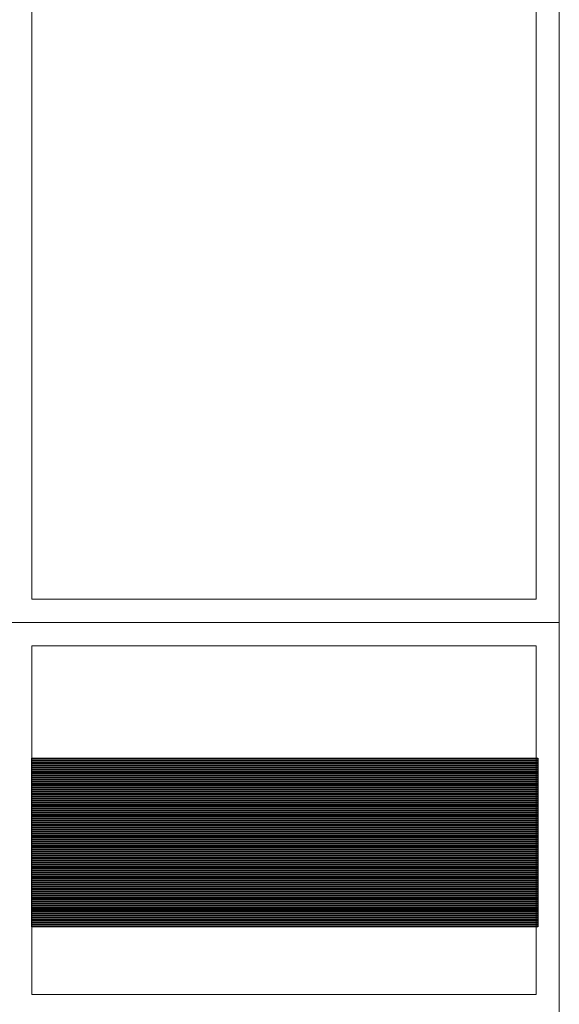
# Model space of a CAD drawing. Header units: millimetres. Extents: x -14047 to 49934, y -21523 to 14989.
# Tile 411 of 580: x 20987 to 21104, y 12777 to 12993. Entities that reach past the tile are written whole.
import ezdxf

# ---------------------------------------------------------------- set-up
doc = ezdxf.new("R2010")
doc.units = ezdxf.units.MM
doc.layers.add('C00-00-00', color=7, linetype='Continuous')
doc.layers.add('CFF-FF-FF', color=7, linetype='Continuous', true_color=0xffffff)
picture_1 = doc.add_image_def('image3.jpg', size_in_pixel=(261, 1))
picture_2 = doc.add_image_def('image6.jpg', size_in_pixel=(261, 1))
picture_3 = doc.add_image_def('image9.jpg', size_in_pixel=(261, 1))
picture_4 = doc.add_image_def('image12.jpg', size_in_pixel=(261, 1))
picture_5 = doc.add_image_def('image15.jpg', size_in_pixel=(261, 1))
picture_6 = doc.add_image_def('image18.jpg', size_in_pixel=(261, 1))
picture_7 = doc.add_image_def('image21.jpg', size_in_pixel=(261, 1))
picture_8 = doc.add_image_def('image24.jpg', size_in_pixel=(261, 1))
picture_9 = doc.add_image_def('image27.jpg', size_in_pixel=(261, 1))
picture_10 = doc.add_image_def('image30.jpg', size_in_pixel=(261, 1))
picture_11 = doc.add_image_def('image33.jpg', size_in_pixel=(261, 1))
picture_12 = doc.add_image_def('image36.jpg', size_in_pixel=(261, 1))
picture_13 = doc.add_image_def('image39.jpg', size_in_pixel=(261, 1))
picture_14 = doc.add_image_def('image42.jpg', size_in_pixel=(261, 1))
picture_15 = doc.add_image_def('image45.jpg', size_in_pixel=(261, 1))
picture_16 = doc.add_image_def('image48.jpg', size_in_pixel=(261, 1))
picture_17 = doc.add_image_def('image51.jpg', size_in_pixel=(261, 1))
picture_18 = doc.add_image_def('image54.jpg', size_in_pixel=(261, 1))
picture_19 = doc.add_image_def('image57.jpg', size_in_pixel=(261, 1))
picture_20 = doc.add_image_def('image60.jpg', size_in_pixel=(261, 1))
picture_21 = doc.add_image_def('image63.jpg', size_in_pixel=(261, 1))
picture_22 = doc.add_image_def('image66.jpg', size_in_pixel=(261, 1))
picture_23 = doc.add_image_def('image69.jpg', size_in_pixel=(261, 1))
picture_24 = doc.add_image_def('image72.jpg', size_in_pixel=(261, 1))
picture_25 = doc.add_image_def('image75.jpg', size_in_pixel=(261, 1))
picture_26 = doc.add_image_def('image78.jpg', size_in_pixel=(261, 1))
picture_27 = doc.add_image_def('image81.jpg', size_in_pixel=(261, 1))
picture_28 = doc.add_image_def('image84.jpg', size_in_pixel=(261, 1))
picture_29 = doc.add_image_def('image87.jpg', size_in_pixel=(261, 1))
picture_30 = doc.add_image_def('image90.jpg', size_in_pixel=(261, 1))
picture_31 = doc.add_image_def('image93.jpg', size_in_pixel=(261, 1))
picture_32 = doc.add_image_def('image96.jpg', size_in_pixel=(261, 1))
picture_33 = doc.add_image_def('image99.jpg', size_in_pixel=(261, 1))
picture_34 = doc.add_image_def('image102.jpg', size_in_pixel=(261, 1))
picture_35 = doc.add_image_def('image105.jpg', size_in_pixel=(261, 1))
picture_36 = doc.add_image_def('image108.jpg', size_in_pixel=(261, 1))
picture_37 = doc.add_image_def('image111.jpg', size_in_pixel=(261, 1))
picture_38 = doc.add_image_def('image114.jpg', size_in_pixel=(261, 1))
picture_39 = doc.add_image_def('image117.jpg', size_in_pixel=(261, 1))
picture_40 = doc.add_image_def('image120.jpg', size_in_pixel=(261, 1))
picture_41 = doc.add_image_def('image123.jpg', size_in_pixel=(261, 1))
picture_42 = doc.add_image_def('image126.jpg', size_in_pixel=(261, 1))
picture_43 = doc.add_image_def('image129.jpg', size_in_pixel=(261, 1))
picture_44 = doc.add_image_def('image132.jpg', size_in_pixel=(261, 1))
picture_45 = doc.add_image_def('image135.jpg', size_in_pixel=(261, 1))
picture_46 = doc.add_image_def('image138.jpg', size_in_pixel=(261, 1))
picture_47 = doc.add_image_def('image141.jpg', size_in_pixel=(261, 1))
picture_48 = doc.add_image_def('image144.jpg', size_in_pixel=(261, 1))
picture_49 = doc.add_image_def('image147.jpg', size_in_pixel=(261, 1))
picture_50 = doc.add_image_def('image150.jpg', size_in_pixel=(261, 1))
picture_51 = doc.add_image_def('image153.jpg', size_in_pixel=(261, 1))
picture_52 = doc.add_image_def('image156.jpg', size_in_pixel=(261, 1))
picture_53 = doc.add_image_def('image159.jpg', size_in_pixel=(261, 1))
picture_54 = doc.add_image_def('image162.jpg', size_in_pixel=(261, 1))
picture_55 = doc.add_image_def('image165.jpg', size_in_pixel=(261, 1))
picture_56 = doc.add_image_def('image168.jpg', size_in_pixel=(261, 1))
picture_57 = doc.add_image_def('image171.jpg', size_in_pixel=(261, 1))
picture_58 = doc.add_image_def('image174.jpg', size_in_pixel=(261, 1))
picture_59 = doc.add_image_def('image177.jpg', size_in_pixel=(261, 1))
picture_60 = doc.add_image_def('image180.jpg', size_in_pixel=(261, 1))
picture_61 = doc.add_image_def('image183.jpg', size_in_pixel=(261, 1))
picture_62 = doc.add_image_def('image186.jpg', size_in_pixel=(261, 1))
picture_63 = doc.add_image_def('image189.jpg', size_in_pixel=(261, 1))
picture_64 = doc.add_image_def('image192.jpg', size_in_pixel=(261, 1))
picture_65 = doc.add_image_def('image195.jpg', size_in_pixel=(261, 1))
picture_66 = doc.add_image_def('image198.jpg', size_in_pixel=(261, 1))
picture_67 = doc.add_image_def('image201.jpg', size_in_pixel=(261, 1))
picture_68 = doc.add_image_def('image204.jpg', size_in_pixel=(261, 1))
picture_69 = doc.add_image_def('image207.jpg', size_in_pixel=(261, 1))
picture_70 = doc.add_image_def('image210.jpg', size_in_pixel=(261, 1))
picture_71 = doc.add_image_def('image213.jpg', size_in_pixel=(261, 1))
picture_72 = doc.add_image_def('image216.jpg', size_in_pixel=(261, 1))
picture_73 = doc.add_image_def('image219.jpg', size_in_pixel=(261, 1))
picture_74 = doc.add_image_def('image222.jpg', size_in_pixel=(261, 1))
picture_75 = doc.add_image_def('image225.jpg', size_in_pixel=(261, 1))
picture_76 = doc.add_image_def('image228.jpg', size_in_pixel=(261, 1))
picture_77 = doc.add_image_def('image231.jpg', size_in_pixel=(261, 1))
picture_78 = doc.add_image_def('image234.jpg', size_in_pixel=(261, 1))
picture_79 = doc.add_image_def('image237.jpg', size_in_pixel=(261, 1))
picture_80 = doc.add_image_def('image240.jpg', size_in_pixel=(261, 1))
picture_81 = doc.add_image_def('image243.jpg', size_in_pixel=(261, 1))
picture_82 = doc.add_image_def('image246.jpg', size_in_pixel=(261, 1))
picture_83 = doc.add_image_def('image249.jpg', size_in_pixel=(261, 1))
picture_84 = doc.add_image_def('image252.jpg', size_in_pixel=(261, 1))
picture_85 = doc.add_image_def('image255.jpg', size_in_pixel=(261, 1))
picture_86 = doc.add_image_def('image258.jpg', size_in_pixel=(261, 1))
picture_87 = doc.add_image_def('image261.jpg', size_in_pixel=(261, 1))

msp = doc.modelspace()

# ---------------------------------------------------------------- linework, layer by layer
at = {"layer": 'C00-00-00', "lineweight": 0}
for points in [[(21104.338, 13470.067), (21104.338, 12830.834)], [(20989.191, 12855.811), (21099.258, 12855.811), (21099.258, 12830.834)], [(20989.191, 12779.611), (20989.191, 12855.811)], [(21099.258, 12830.834), (21099.258, 12779.611), (20989.191, 12779.611)]]:
    msp.add_lwpolyline(points, dxfattribs=at)
for points in [[(20984.111, 13120.817), (20984.111, 12860.891), (21104.338, 12860.891), (21104.338, 13120.817)], [(20989.191, 13115.737), (20989.191, 12865.971), (21099.258, 12865.971), (21099.258, 13115.737)], [(21104.338, 12830.834), (21104.338, 12774.954), (20704.288, 12774.954), (20704.288, 12860.891), (21104.338, 12860.891)]]:
    msp.add_lwpolyline(points, close=True, dxfattribs=at)

# ---------------------------------------------------------------- pictures from other files: only their frames are drawn
at = {"layer": 'CFF-FF-FF'}
image = msp.add_image(picture_87, insert=(20989.191, 12830.834), size_in_units=(110.489, 0.423), rotation=0, dxfattribs=at)
image.dxf.flags = 7
image = msp.add_image(picture_86, insert=(20989.191, 12830.411), size_in_units=(110.489, 0.423), rotation=0, dxfattribs=at)
image.dxf.flags = 7
image = msp.add_image(picture_85, insert=(20989.191, 12829.988), size_in_units=(110.489, 0.423), rotation=0, dxfattribs=at)
image.dxf.flags = 7
image = msp.add_image(picture_84, insert=(20989.191, 12829.564), size_in_units=(110.489, 0.423), rotation=0, dxfattribs=at)
image.dxf.flags = 7
image = msp.add_image(picture_83, insert=(20989.191, 12829.141), size_in_units=(110.489, 0.423), rotation=0, dxfattribs=at)
image.dxf.flags = 7
image = msp.add_image(picture_82, insert=(20989.191, 12828.718), size_in_units=(110.489, 0.423), rotation=0, dxfattribs=at)
image.dxf.flags = 7
image = msp.add_image(picture_81, insert=(20989.191, 12828.294), size_in_units=(110.489, 0.423), rotation=0, dxfattribs=at)
image.dxf.flags = 7
image = msp.add_image(picture_80, insert=(20989.191, 12827.871), size_in_units=(110.489, 0.423), rotation=0, dxfattribs=at)
image.dxf.flags = 7
image = msp.add_image(picture_79, insert=(20989.191, 12827.447), size_in_units=(110.489, 0.423), rotation=0, dxfattribs=at)
image.dxf.flags = 7
image = msp.add_image(picture_78, insert=(20989.191, 12827.024), size_in_units=(110.489, 0.423), rotation=0, dxfattribs=at)
image.dxf.flags = 7
image = msp.add_image(picture_77, insert=(20989.191, 12826.601), size_in_units=(110.489, 0.423), rotation=0, dxfattribs=at)
image.dxf.flags = 7
image = msp.add_image(picture_76, insert=(20989.191, 12826.178), size_in_units=(110.489, 0.423), rotation=0, dxfattribs=at)
image.dxf.flags = 7
image = msp.add_image(picture_75, insert=(20989.191, 12825.754), size_in_units=(110.489, 0.423), rotation=0, dxfattribs=at)
image.dxf.flags = 7
image = msp.add_image(picture_74, insert=(20989.191, 12825.331), size_in_units=(110.489, 0.423), rotation=0, dxfattribs=at)
image.dxf.flags = 7
image = msp.add_image(picture_73, insert=(20989.191, 12824.907), size_in_units=(110.489, 0.423), rotation=0, dxfattribs=at)
image.dxf.flags = 7
image = msp.add_image(picture_72, insert=(20989.191, 12824.484), size_in_units=(110.489, 0.423), rotation=0, dxfattribs=at)
image.dxf.flags = 7
image = msp.add_image(picture_71, insert=(20989.191, 12824.061), size_in_units=(110.489, 0.423), rotation=0, dxfattribs=at)
image.dxf.flags = 7
image = msp.add_image(picture_70, insert=(20989.191, 12823.638), size_in_units=(110.489, 0.423), rotation=0, dxfattribs=at)
image.dxf.flags = 7
image = msp.add_image(picture_69, insert=(20989.191, 12823.214), size_in_units=(110.489, 0.423), rotation=0, dxfattribs=at)
image.dxf.flags = 7
image = msp.add_image(picture_68, insert=(20989.191, 12822.791), size_in_units=(110.489, 0.423), rotation=0, dxfattribs=at)
image.dxf.flags = 7
image = msp.add_image(picture_67, insert=(20989.191, 12822.368), size_in_units=(110.489, 0.423), rotation=0, dxfattribs=at)
image.dxf.flags = 7
image = msp.add_image(picture_66, insert=(20989.191, 12821.944), size_in_units=(110.489, 0.423), rotation=0, dxfattribs=at)
image.dxf.flags = 7
image = msp.add_image(picture_65, insert=(20989.191, 12821.521), size_in_units=(110.489, 0.423), rotation=0, dxfattribs=at)
image.dxf.flags = 7
image = msp.add_image(picture_64, insert=(20989.191, 12821.097), size_in_units=(110.489, 0.423), rotation=0, dxfattribs=at)
image.dxf.flags = 7
image = msp.add_image(picture_63, insert=(20989.191, 12820.674), size_in_units=(110.489, 0.423), rotation=0, dxfattribs=at)
image.dxf.flags = 7
image = msp.add_image(picture_62, insert=(20989.191, 12820.251), size_in_units=(110.489, 0.423), rotation=0, dxfattribs=at)
image.dxf.flags = 7
image = msp.add_image(picture_61, insert=(20989.191, 12819.828), size_in_units=(110.489, 0.423), rotation=0, dxfattribs=at)
image.dxf.flags = 7
image = msp.add_image(picture_60, insert=(20989.191, 12819.404), size_in_units=(110.489, 0.423), rotation=0, dxfattribs=at)
image.dxf.flags = 7
image = msp.add_image(picture_59, insert=(20989.191, 12818.981), size_in_units=(110.489, 0.423), rotation=0, dxfattribs=at)
image.dxf.flags = 7
image = msp.add_image(picture_58, insert=(20989.191, 12818.557), size_in_units=(110.489, 0.423), rotation=0, dxfattribs=at)
image.dxf.flags = 7
image = msp.add_image(picture_57, insert=(20989.191, 12818.134), size_in_units=(110.489, 0.423), rotation=0, dxfattribs=at)
image.dxf.flags = 7
image = msp.add_image(picture_56, insert=(20989.191, 12817.711), size_in_units=(110.489, 0.423), rotation=0, dxfattribs=at)
image.dxf.flags = 7
image = msp.add_image(picture_55, insert=(20989.191, 12817.288), size_in_units=(110.489, 0.423), rotation=0, dxfattribs=at)
image.dxf.flags = 7
image = msp.add_image(picture_54, insert=(20989.191, 12816.864), size_in_units=(110.489, 0.423), rotation=0, dxfattribs=at)
image.dxf.flags = 7
image = msp.add_image(picture_53, insert=(20989.191, 12816.441), size_in_units=(110.489, 0.423), rotation=0, dxfattribs=at)
image.dxf.flags = 7
image = msp.add_image(picture_52, insert=(20989.191, 12816.018), size_in_units=(110.489, 0.423), rotation=0, dxfattribs=at)
image.dxf.flags = 7
image = msp.add_image(picture_51, insert=(20989.191, 12815.594), size_in_units=(110.489, 0.423), rotation=0, dxfattribs=at)
image.dxf.flags = 7
image = msp.add_image(picture_50, insert=(20989.191, 12815.171), size_in_units=(110.489, 0.423), rotation=0, dxfattribs=at)
image.dxf.flags = 7
image = msp.add_image(picture_49, insert=(20989.191, 12814.747), size_in_units=(110.489, 0.423), rotation=0, dxfattribs=at)
image.dxf.flags = 7
image = msp.add_image(picture_48, insert=(20989.191, 12814.324), size_in_units=(110.489, 0.423), rotation=0, dxfattribs=at)
image.dxf.flags = 7
image = msp.add_image(picture_47, insert=(20989.191, 12813.901), size_in_units=(110.489, 0.423), rotation=0, dxfattribs=at)
image.dxf.flags = 7
image = msp.add_image(picture_46, insert=(20989.191, 12813.478), size_in_units=(110.489, 0.423), rotation=0, dxfattribs=at)
image.dxf.flags = 7
image = msp.add_image(picture_45, insert=(20989.191, 12813.054), size_in_units=(110.489, 0.423), rotation=0, dxfattribs=at)
image.dxf.flags = 7
image = msp.add_image(picture_44, insert=(20989.191, 12812.631), size_in_units=(110.489, 0.423), rotation=0, dxfattribs=at)
image.dxf.flags = 7
image = msp.add_image(picture_43, insert=(20989.191, 12812.207), size_in_units=(110.489, 0.423), rotation=0, dxfattribs=at)
image.dxf.flags = 7
image = msp.add_image(picture_42, insert=(20989.191, 12811.784), size_in_units=(110.489, 0.423), rotation=0, dxfattribs=at)
image.dxf.flags = 7
image = msp.add_image(picture_41, insert=(20989.191, 12811.361), size_in_units=(110.489, 0.423), rotation=0, dxfattribs=at)
image.dxf.flags = 7
image = msp.add_image(picture_40, insert=(20989.191, 12810.938), size_in_units=(110.489, 0.423), rotation=0, dxfattribs=at)
image.dxf.flags = 7
image = msp.add_image(picture_39, insert=(20989.191, 12810.514), size_in_units=(110.489, 0.423), rotation=0, dxfattribs=at)
image.dxf.flags = 7
image = msp.add_image(picture_38, insert=(20989.191, 12810.091), size_in_units=(110.489, 0.423), rotation=0, dxfattribs=at)
image.dxf.flags = 7
image = msp.add_image(picture_37, insert=(20989.191, 12809.668), size_in_units=(110.489, 0.423), rotation=0, dxfattribs=at)
image.dxf.flags = 7
image = msp.add_image(picture_36, insert=(20989.191, 12809.244), size_in_units=(110.489, 0.423), rotation=0, dxfattribs=at)
image.dxf.flags = 7
image = msp.add_image(picture_35, insert=(20989.191, 12808.821), size_in_units=(110.489, 0.423), rotation=0, dxfattribs=at)
image.dxf.flags = 7
image = msp.add_image(picture_34, insert=(20989.191, 12808.397), size_in_units=(110.489, 0.423), rotation=0, dxfattribs=at)
image.dxf.flags = 7
image = msp.add_image(picture_33, insert=(20989.191, 12807.974), size_in_units=(110.489, 0.423), rotation=0, dxfattribs=at)
image.dxf.flags = 7
image = msp.add_image(picture_32, insert=(20989.191, 12807.551), size_in_units=(110.489, 0.423), rotation=0, dxfattribs=at)
image.dxf.flags = 7
image = msp.add_image(picture_31, insert=(20989.191, 12807.128), size_in_units=(110.489, 0.423), rotation=0, dxfattribs=at)
image.dxf.flags = 7
image = msp.add_image(picture_30, insert=(20989.191, 12806.704), size_in_units=(110.489, 0.423), rotation=0, dxfattribs=at)
image.dxf.flags = 7
image = msp.add_image(picture_29, insert=(20989.191, 12806.281), size_in_units=(110.489, 0.423), rotation=0, dxfattribs=at)
image.dxf.flags = 7
image = msp.add_image(picture_28, insert=(20989.191, 12805.857), size_in_units=(110.489, 0.423), rotation=0, dxfattribs=at)
image.dxf.flags = 7
image = msp.add_image(picture_27, insert=(20989.191, 12805.434), size_in_units=(110.489, 0.423), rotation=0, dxfattribs=at)
image.dxf.flags = 7
image = msp.add_image(picture_26, insert=(20989.191, 12805.011), size_in_units=(110.489, 0.423), rotation=0, dxfattribs=at)
image.dxf.flags = 7
image = msp.add_image(picture_25, insert=(20989.191, 12804.588), size_in_units=(110.489, 0.423), rotation=0, dxfattribs=at)
image.dxf.flags = 7
image = msp.add_image(picture_24, insert=(20989.191, 12804.164), size_in_units=(110.489, 0.423), rotation=0, dxfattribs=at)
image.dxf.flags = 7
image = msp.add_image(picture_23, insert=(20989.191, 12803.741), size_in_units=(110.489, 0.423), rotation=0, dxfattribs=at)
image.dxf.flags = 7
image = msp.add_image(picture_22, insert=(20989.191, 12803.318), size_in_units=(110.489, 0.423), rotation=0, dxfattribs=at)
image.dxf.flags = 7
image = msp.add_image(picture_21, insert=(20989.191, 12802.894), size_in_units=(110.489, 0.423), rotation=0, dxfattribs=at)
image.dxf.flags = 7
image = msp.add_image(picture_20, insert=(20989.191, 12802.471), size_in_units=(110.489, 0.423), rotation=0, dxfattribs=at)
image.dxf.flags = 7
image = msp.add_image(picture_19, insert=(20989.191, 12802.047), size_in_units=(110.489, 0.423), rotation=0, dxfattribs=at)
image.dxf.flags = 7
image = msp.add_image(picture_18, insert=(20989.191, 12801.624), size_in_units=(110.489, 0.423), rotation=0, dxfattribs=at)
image.dxf.flags = 7
image = msp.add_image(picture_17, insert=(20989.191, 12801.201), size_in_units=(110.489, 0.423), rotation=0, dxfattribs=at)
image.dxf.flags = 7
image = msp.add_image(picture_16, insert=(20989.191, 12800.778), size_in_units=(110.489, 0.423), rotation=0, dxfattribs=at)
image.dxf.flags = 7
image = msp.add_image(picture_15, insert=(20989.191, 12800.354), size_in_units=(110.489, 0.423), rotation=0, dxfattribs=at)
image.dxf.flags = 7
image = msp.add_image(picture_14, insert=(20989.191, 12799.931), size_in_units=(110.489, 0.423), rotation=0, dxfattribs=at)
image.dxf.flags = 7
image = msp.add_image(picture_13, insert=(20989.191, 12799.507), size_in_units=(110.489, 0.423), rotation=0, dxfattribs=at)
image.dxf.flags = 7
image = msp.add_image(picture_12, insert=(20989.191, 12799.084), size_in_units=(110.489, 0.423), rotation=0, dxfattribs=at)
image.dxf.flags = 7
image = msp.add_image(picture_11, insert=(20989.191, 12798.661), size_in_units=(110.489, 0.423), rotation=0, dxfattribs=at)
image.dxf.flags = 7
image = msp.add_image(picture_10, insert=(20989.191, 12798.238), size_in_units=(110.489, 0.423), rotation=0, dxfattribs=at)
image.dxf.flags = 7
image = msp.add_image(picture_9, insert=(20989.191, 12797.814), size_in_units=(110.489, 0.423), rotation=0, dxfattribs=at)
image.dxf.flags = 7
image = msp.add_image(picture_8, insert=(20989.191, 12797.391), size_in_units=(110.489, 0.423), rotation=0, dxfattribs=at)
image.dxf.flags = 7
image = msp.add_image(picture_7, insert=(20989.191, 12796.968), size_in_units=(110.489, 0.423), rotation=0, dxfattribs=at)
image.dxf.flags = 7
image = msp.add_image(picture_6, insert=(20989.191, 12796.544), size_in_units=(110.489, 0.423), rotation=0, dxfattribs=at)
image.dxf.flags = 7
image = msp.add_image(picture_5, insert=(20989.191, 12796.121), size_in_units=(110.489, 0.423), rotation=0, dxfattribs=at)
image.dxf.flags = 7
image = msp.add_image(picture_4, insert=(20989.191, 12795.697), size_in_units=(110.489, 0.423), rotation=0, dxfattribs=at)
image.dxf.flags = 7
image = msp.add_image(picture_3, insert=(20989.191, 12795.274), size_in_units=(110.489, 0.423), rotation=0, dxfattribs=at)
image.dxf.flags = 7
image = msp.add_image(picture_2, insert=(20989.191, 12794.851), size_in_units=(110.489, 0.423), rotation=0, dxfattribs=at)
image.dxf.flags = 7
image = msp.add_image(picture_1, insert=(20989.191, 12794.428), size_in_units=(110.489, 0.423), rotation=0, dxfattribs=at)
image.dxf.flags = 7

doc.saveas('drawing.dxf')
